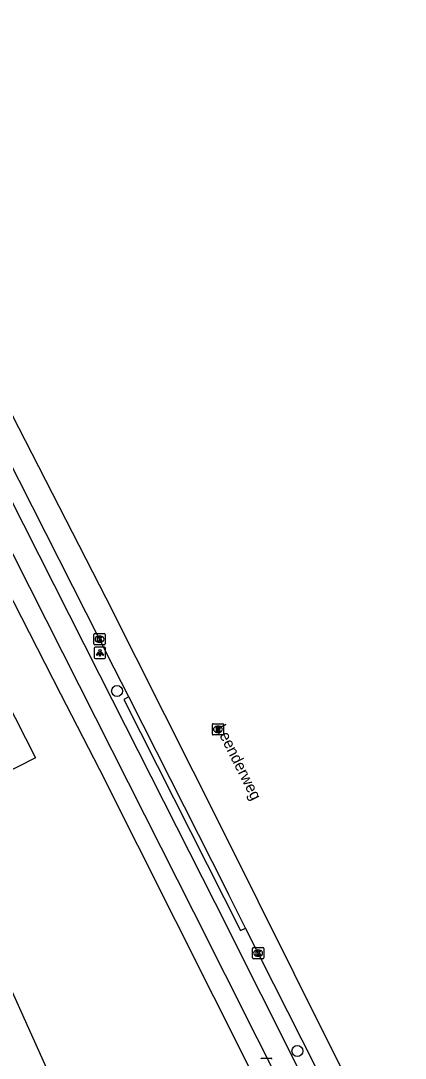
# Model space of a CAD drawing. Extents: x 162250 to 162654, y 380744 to 381605.
# Drawn here: x 162441.7 to 162476.1, y 381411.4 to 381504 of the extents above; entities that cross this region are included whole.
import ezdxf

# ---------------------------------------------------------------- set-up
doc = ezdxf.new("R2010")
doc.units = 0
for name, color, linetype in [('IMGEO_Boom', 7, 'Continuous'), ('IMGEO_Brandkraan', 7, 'Continuous'), ('IMGEO_Fietspad_gesloten', 7, 'Continuous'), ('IMGEO_Kolk', 7, 'Continuous'), ('IMGEO_Lichtpunt', 7, 'Continuous'), ('IMGEO_Openbare_ruimte_label', 7, 'Continuous'), ('IMGEO_Pand', 7, 'Continuous'), ('IMGEO_Parkeervlak_open', 7, 'Continuous'), ('IMGEO_Rijbaan_regionaal_gesloten', 7, 'Continuous'), ('IMGEO_Rioolput', 7, 'Continuous'), ('IMGEO_Voetpad_open', 7, 'Continuous')]:
    doc.layers.add(name, color=color, linetype=linetype)

msp = doc.modelspace()

# ---------------------------------------------------------------- linework, layer by layer
at = {"layer": 'IMGEO_Boom'}
for centre in [(162450.306, 381444.139), (162466.413, 381411.997)]:
    msp.add_circle(centre, 0.489, dxfattribs=at)
at = {"layer": 'IMGEO_Brandkraan'}
msp.add_line((162463.214, 381411.351), (162464.066, 381411.351), dxfattribs=at)
msp.add_lwpolyline([(162463.214, 381411.351), (162464.066, 381411.351)], dxfattribs=at)
for centre, start, end in [((162463.216, 381411.275), 91.55205, 178.44795), ((162463.216, 381411.275), 91.55205, 178.44795), ((162464.064, 381411.275), 1.55205, 88.44795), ((162464.064, 381411.275), 1.55205, 88.44795)]:
    msp.add_arc(centre, 0.0765, start, end, dxfattribs=at)
at = {"layer": 'IMGEO_Fietspad_gesloten'}
for points in [[(162373.585, 381588.91), (162375.873, 381584.438), (162383.286, 381570.262), (162389.481, 381558.016), (162395.82, 381545.575), (162418.876, 381500), (162423.197, 381491.458), (162446.904, 381444.637), (162457.136, 381424.429), (162474.154, 381390.568), (162476.043, 381386.824)], [(162471.376, 381400.747), (162459.052, 381425.24), (162448.774, 381445.553), (162406.674, 381528.711)]]:
    msp.add_lwpolyline(points, dxfattribs=at)
at = {"layer": 'IMGEO_Kolk'}
for p, q in [((162448.234, 381448.338), (162448.234, 381449.19)), ((162448.309, 381449.264), (162449.161, 381449.264)), ((162448.722, 381449.044), (162448.747, 381449.044)), ((162449.235, 381449.19), (162449.235, 381448.338)), ((162449.161, 381448.264), (162448.309, 381448.264)), ((162448.745, 381448.484), (162448.72, 381448.484)), ((162462.404, 381420.312), (162462.404, 381421.164)), ((162462.479, 381421.238), (162463.331, 381421.238)), ((162462.892, 381421.018), (162462.917, 381421.018)), ((162463.405, 381421.164), (162463.405, 381420.312)), ((162463.331, 381420.238), (162462.479, 381420.238)), ((162462.915, 381420.458), (162462.89, 381420.458))]:
    msp.add_line(p, q, dxfattribs=at)
for points in [[(162448.234, 381448.338), (162448.234, 381449.19)], [(162448.309, 381449.264), (162449.161, 381449.264)], [(162448.555, 381448.964), (162448.678, 381448.964), (162448.678, 381448.813), (162448.808, 381448.964), (162448.972, 381448.964), (162448.826, 381448.813), (162448.979, 381448.564), (162448.827, 381448.564), (162448.742, 381448.728), (162448.678, 381448.661), (162448.678, 381448.564), (162448.555, 381448.564), (162448.555, 381448.964)], [(162449.235, 381449.19), (162449.235, 381448.338)], [(162449.161, 381448.264), (162448.309, 381448.264)], [(162462.404, 381420.312), (162462.404, 381421.164)], [(162462.479, 381421.238), (162463.331, 381421.238)], [(162462.725, 381420.938), (162462.848, 381420.938), (162462.848, 381420.787), (162462.978, 381420.938), (162463.142, 381420.938), (162462.996, 381420.787), (162463.149, 381420.538), (162462.997, 381420.538), (162462.912, 381420.702), (162462.848, 381420.635), (162462.848, 381420.538), (162462.725, 381420.538), (162462.725, 381420.938)], [(162463.405, 381421.164), (162463.405, 381420.312)], [(162463.331, 381420.238), (162462.479, 381420.238)]]:
    msp.add_lwpolyline(points, dxfattribs=at)
for centre, start, end in [((162448.311, 381449.188), 91.55205, 178.44795), ((162448.311, 381449.188), 91.55205, 178.44795), ((162449.159, 381449.188), 1.55205, 88.44795), ((162449.159, 381449.188), 1.55205, 88.44795), ((162448.311, 381448.34), 181.55205, 268.44795), ((162448.311, 381448.34), 181.55205, 268.44795), ((162449.159, 381448.34), 271.55205, 358.44795), ((162449.159, 381448.34), 271.55205, 358.44795), ((162462.481, 381421.162), 91.55205, 178.44795), ((162462.481, 381421.162), 91.55205, 178.44795), ((162463.329, 381421.162), 1.55205, 88.44795), ((162463.329, 381421.162), 1.55205, 88.44795), ((162462.481, 381420.314), 181.55205, 268.44795), ((162462.481, 381420.314), 181.55205, 268.44795), ((162463.329, 381420.314), 271.55205, 358.44795), ((162463.329, 381420.314), 271.55205, 358.44795)]:
    msp.add_arc(centre, 0.0765, start, end, dxfattribs=at)
for centre, major_axis, ratio, start_param, end_param in [((162448.721, 381448.764), (-0.387, 0.002), 0.722429, 4.712389, 7.853982), ((162448.746, 381448.764), (-0.39, 0.002), 0.717154, 1.570796, 4.712389), ((162462.891, 381420.738), (-0.387, 0.002), 0.722429, 4.712389, 7.853982), ((162462.916, 381420.738), (-0.39, 0.002), 0.717154, 1.570796, 4.712389)]:
    msp.add_ellipse(centre, major_axis=major_axis, ratio=ratio, start_param=start_param, end_param=end_param, dxfattribs=at)
at = {"layer": 'IMGEO_Lichtpunt'}
for p, q in [((162448.27, 381447.944), (162448.27, 381447.137)), ((162448.27, 381447.944), (162448.27, 381447.137)), ((162449.172, 381448.039), (162448.364, 381448.039)), ((162449.172, 381448.039), (162448.364, 381448.039)), ((162449.266, 381447.137), (162449.266, 381447.944)), ((162449.266, 381447.137), (162449.266, 381447.944)), ((162448.364, 381447.043), (162449.172, 381447.043)), ((162448.364, 381447.043), (162449.172, 381447.043))]:
    msp.add_line(p, q, dxfattribs=at)
for points in [[(162448.644, 381447.608), (162448.683, 381447.58), (162448.495, 381447.318), (162448.457, 381447.345), (162448.644, 381447.608)], [(162448.746, 381447.56), (162448.793, 381447.56), (162448.793, 381447.238), (162448.746, 381447.238), (162448.746, 381447.56)], [(162448.856, 381447.58), (162448.894, 381447.607), (162449.081, 381447.345), (162449.042, 381447.317), (162448.856, 381447.58)]]:
    msp.add_lwpolyline(points, dxfattribs=at)
msp.add_circle((162448.769, 381447.742), 0.0994, dxfattribs=at)
for centre, start, end in [((162448.364, 381447.944), 90, 180), ((162448.364, 381447.944), 90, 180), ((162449.172, 381447.944), 0, 90), ((162449.172, 381447.944), 0, 90), ((162448.364, 381447.137), 180, 270), ((162448.364, 381447.137), 180, 270), ((162449.172, 381447.137), 270, 0), ((162449.172, 381447.137), 270, 360)]:
    msp.add_arc(centre, 0.0946, start, end, dxfattribs=at)
at = {"layer": 'IMGEO_Pand'}
for points in [[(162440.309, 381443.512), (162443.014, 381438.183), (162435.266, 381434.249), (162430.33, 381431.743), (162428.953, 381434.456), (162429.596, 381434.782), (162428.28, 381437.374), (162432.454, 381439.504)], [(162417.181, 381422.08), (162422.415, 381424.593), (162426.615, 381415.376), (162428.464, 381414.544), (162439.861, 381419.675), (162444.781, 381408.746)]]:
    msp.add_lwpolyline(points, dxfattribs=at)
at = {"layer": 'IMGEO_Parkeervlak_open'}
for points in [[(162451.347, 381443.613), (162450.046, 381446.175), (162448.732, 381448.765), (162441.543, 381462.942), (162439.388, 381467.195), (162438.961, 381468.029), (162428.315, 381489.033), (162427.992, 381489.702), (162424.381, 381496.806), (162422.775, 381500), (162420.516, 381504.491), (162416.582, 381512.206), (162416.272, 381512.782), (162407.881, 381529.368)], [(162468.096, 381410.486), (162461.771, 381422.977)]]:
    msp.add_lwpolyline(points, dxfattribs=at)
at = {"layer": 'IMGEO_Rijbaan_regionaal_gesloten'}
msp.add_lwpolyline([(162379.636, 381588.378), (162392.859, 381563.507), (162402.855, 381543.709), (162412.668, 381524.385), (162425.065, 381500), (162437.86, 381474.688), (162449.303, 381452.467), (162451.987, 381447.126), (162459.635, 381431.909), (162469.338, 381412.429), (162476.05, 381399.207), (162475.732, 381399.044)], dxfattribs=at)
at = {"layer": 'IMGEO_Rioolput'}
for p, q in [((162458.813, 381440.292), (162458.813, 381441.144)), ((162458.888, 381441.218), (162459.74, 381441.218)), ((162459.324, 381440.438), (162459.299, 381440.438)), ((162459.301, 381440.998), (162459.326, 381440.998)), ((162459.814, 381441.144), (162459.814, 381440.292)), ((162459.74, 381440.218), (162458.888, 381440.218))]:
    msp.add_line(p, q, dxfattribs=at)
for points in [[(162458.813, 381440.292), (162458.813, 381441.144)], [(162458.888, 381441.218), (162459.74, 381441.218)], [(162459.402, 381440.916), (162459.15, 381440.918), (162459.15, 381440.518)], [(162459.15, 381440.518), (162459.274, 381440.518), (162459.274, 381440.68), (162459.285, 381440.68)], [(162459.328, 381440.837), (162459.274, 381440.837), (162459.274, 381440.756)], [(162459.274, 381440.756), (162459.326, 381440.756)], [(162459.332, 381440.651), (162459.403, 381440.518), (162459.543, 381440.518), (162459.478, 381440.644)], [(162459.814, 381441.144), (162459.814, 381440.292)], [(162459.74, 381440.218), (162458.888, 381440.218)]]:
    msp.add_lwpolyline(points, dxfattribs=at)
for centre, radius, start, end in [((162458.89, 381441.142), 0.0765, 91.55205, 178.44795), ((162458.89, 381441.142), 0.0765, 91.55205, 178.44795), ((162459.284, 381440.627), 0.0533, 26.02933, 88.69889), ((162459.31, 381440.945), 0.19, 274.7715, 282.96867), ((162459.334, 381440.741), 0.0964, 77.00612, 93.18647), ((162459.348, 381440.798), 0.0378, 276.66336, 79.67722), ((162459.401, 381440.806), 0.109, 350.36119, 89.41601), ((162459.399, 381440.806), 0.112, 277.58423, 350.98172), ((162459.383, 381440.591), 0.108, 29.51342, 73.79051), ((162459.738, 381441.142), 0.0765, 1.55205, 88.44795), ((162459.738, 381441.142), 0.0765, 1.55205, 88.44795), ((162458.89, 381440.294), 0.0765, 181.55205, 268.44795), ((162458.89, 381440.294), 0.0765, 181.55205, 268.44795), ((162459.738, 381440.294), 0.0765, 271.55205, 358.44795), ((162459.738, 381440.294), 0.0765, 271.55205, 358.44795)]:
    msp.add_arc(centre, radius, start, end, dxfattribs=at)
for centre, major_axis, ratio, start_param, end_param in [((162459.3, 381440.718), (-0.387, 0.002), 0.722429, 4.712389, 7.853982), ((162459.325, 381440.718), (-0.39, 0.002), 0.717154, 1.570796, 4.712389)]:
    msp.add_ellipse(centre, major_axis=major_axis, ratio=ratio, start_param=start_param, end_param=end_param, dxfattribs=at)
at = {"layer": 'IMGEO_Voetpad_open'}
for points in [[(162474.869, 381385.175), (162465.732, 381403.337), (162448.748, 381437.096), (162445.289, 381443.846), (162433.372, 381467.098), (162422.628, 381488.367), (162420.377, 381492.822), (162416.751, 381500), (162400.772, 381531.631), (162381.991, 381568.34), (162371.772, 381588.094)], [(162451.347, 381443.613), (162450.901, 381443.388), (162461.324, 381422.752), (162461.771, 381422.977)], [(162461.771, 381422.977), (162460.272, 381425.937), (162460.05, 381426.433), (162451.347, 381443.613)]]:
    msp.add_lwpolyline(points, dxfattribs=at)

# ---------------------------------------------------------------- texts
at = {"layer": 'IMGEO_Openbare_ruimte_label'}
msp.add_text('Leenderweg', height=1, rotation=296.48818, dxfattribs=at).set_placement((162459.083, 381440.871))

doc.saveas('drawing.dxf')
